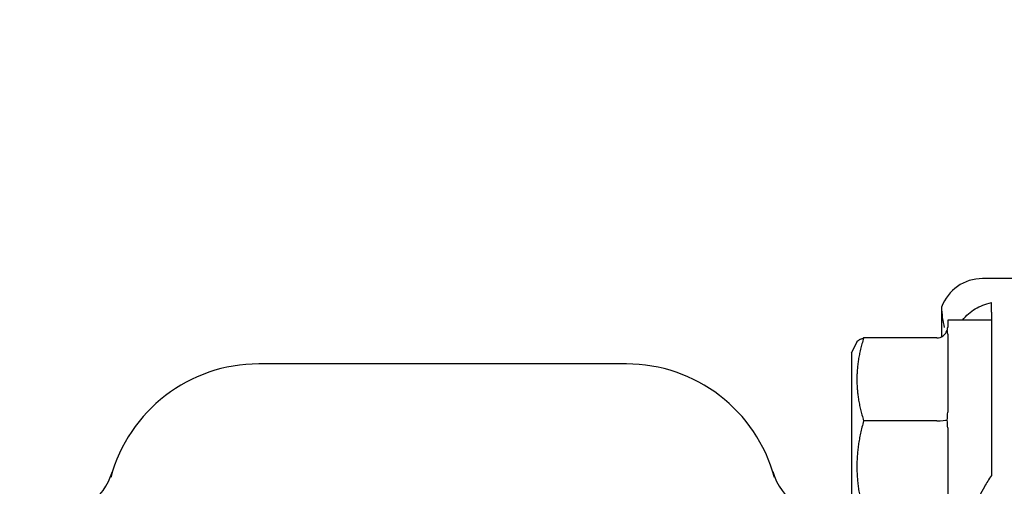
# Model space of a CAD drawing. Header units: inches. Extents: x 24 to 1128, y -69 to 748.
# Tile 326 of 656: x 482.61 to 485.42, y 654.58 to 655.92. Entities that reach past the tile are written whole.
import ezdxf

# ---------------------------------------------------------------- set-up
doc = ezdxf.new("R2010")
doc.units = ezdxf.units.IN
doc.header["$LTSCALE"] = 32
doc.header["$MEASUREMENT"] = 0
doc.layers.add('Dimension (ANSI)', color=7, linetype='Continuous', lineweight=25)
doc.layers.add('Visible (ANSI)', color=7, linetype='Continuous', lineweight=30)
doc.styles.add('Note Text (ANSI)', font='tahoma.ttf')
doc.dimstyles.new('SB Fraction-16 (ANSI)', dxfattribs={"dimscale": 32, "dimtxt": 0.125, "dimasz": 0.098425, "dimexe": 0.125, "dimexo": 0.0625, "dimgap": 0.031496, "dimtad": 0, "dimtih": 1, "dimtoh": 1, "dimdec": 4, "dimrnd": 1e-08, "dimzin": 0, "dimdsep": 46, "dimlunit": 5, "dimtxsty": 'Note Text (ANSI)', "dimcen": 0.09, "dimdle": 0.393701, "dimclrd": 256, "dimclre": 256, "dimclrt": 256, "dimadec": 0, "dimazin": 3, "dimtfac": 0.96, "dimtofl": 0, "dimtmove": 0, "dimatfit": 3, "dimfxl": 1, "dimfrac": 2, "dimtolj": 1, "dimtzin": 12, "dimlwd": -1, "dimlwe": -1, "dimarcsym": 0})

# ---------------------------------------------------------------- blocks, each defined once
blk = doc.blocks.new('*D18')
at = {"layer": 'Defpoints', "color": 0, "transparency": 16777216}
for p in [(496.2806, 687.6685), (344.4743, 549.6685), (496.2806, 549.6685)]:
    blk.add_point(p, dxfattribs=at)
at = {"layer": 'Dimension (ANSI)', "transparency": 16777216}
for p, q in [((494.2806, 687.6685), (340.4743, 687.6685)), ((344.4743, 684.5189), (344.4743, 621.7677)), ((344.4743, 552.8181), (344.4743, 615.5693)), ((494.2806, 549.6685), (340.4743, 549.6685))]:
    blk.add_line(p, q, dxfattribs=at)
for points in [[(343.9494, 684.5189), (344.9993, 684.5189), (344.4743, 687.6685)], [(343.9494, 552.8181), (344.9993, 552.8181), (344.4743, 549.6685)]]:
    blk.add_solid(points, dxfattribs=at)
at = {"layer": 'Dimension (ANSI)', "transparency": 16777216, "insert": (340.3723, 620.7599), "char_height": 4, "attachment_point": 1, "style": 'Note Text (ANSI)'}
blk.add_mtext('\\A1;138', dxfattribs=at)

msp = doc.modelspace()

# ---------------------------------------------------------------- linework, layer by layer
at = {"layer": 'Visible (ANSI)'}
for p, q in [((485.86159, 655.17654), (485.36112, 655.17654)), ((485.38659, 655.08088), (485.38659, 655.10807)), ((485.24423, 655.09507), (485.24423, 655.01033)), ((485.38659, 655.08088), (485.38659, 655.02681)), ((485.26159, 655.05779), (485.26159, 655.03734)), ((485.38659, 655.05779), (485.26159, 655.05779)), ((485.26159, 655.01819), (485.26159, 654.79503)), ((484.98659, 654.96404), (485.00269, 654.99625)), ((485.23034, 655.00692), (485.02155, 655.00692)), ((485.38659, 655.01137), (485.38659, 654.86535)), ((484.98659, 654.96404), (484.98659, 654.52654)), ((484.34409, 654.93279), (483.29409, 654.93279)), ((485.23034, 654.77045), (485.02155, 654.77045)), ((485.26159, 654.74988), (485.26159, 654.50298))]:
    msp.add_line(p, q, dxfattribs=at)
for centre, radius, start, end in [((483.29409, 654.49529), 0.4375, 90, 164.98183), ((484.34409, 654.49529), 0.4375, 15.01817, 90), ((482.69736, 654.68111), 0.1875, 270, 342.70338), ((484.94083, 654.68111), 0.1875, 197.29662, 270)]:
    msp.add_arc(centre, radius, start, end, dxfattribs=at)
for centre, major_axis, ratio, start_param, end_param in [((485.36207, 655.05106), (-0.08906, 0.08906), 0.9924325, 5.5015852, 6.7140351), ((485.23034, 655.03962), (0, -0.0327), 0.9555533, 0, 1.2241495), ((485.23034, 654.7736), (0.03125, 0), 0.1006388, 4.712389, 5.9365385)]:
    msp.add_ellipse(centre, major_axis=major_axis, ratio=ratio, start_param=start_param, end_param=end_param, dxfattribs=at)
for points, knots in [([(485.30419, 655.05779), (485.31415, 655.07132), (485.32693, 655.08221), (485.35291, 655.09766), (485.36914, 655.10428), (485.38659, 655.10807)], [0.72388666, 0.72388666, 0.72388666, 0.72388666, 0.91166133, 0.91166133, 1.08359589, 1.08359589, 1.08359589, 1.08359589]), ([(485.38659, 654.61419), (485.37905, 654.60339), (485.3723, 654.59236), (485.35653, 654.56424), (485.3473, 654.54462), (485.33568, 654.51089), (485.33227, 654.49648), (485.33117, 654.48349)], [1.39731378, 1.39731378, 1.39731378, 1.39731378, 1.49356897, 1.49356897, 1.66386875, 1.66386875, 1.79881771, 1.79881771, 1.79881771, 1.79881771])]:
    msp.add_open_spline(points, degree=3, knots=knots, dxfattribs=at)
for points in [[(485.24423, 655.09507), (485.24423, 655.07542), (485.24706, 655.05531), (485.25184, 655.03677)], [(485.25973, 655.02851), (485.26111, 655.03173), (485.26159, 655.03477), (485.26159, 655.03734)], [(485.26159, 655.01819), (485.26159, 655.02171), (485.26111, 655.02529), (485.25973, 655.02851)], [(485.38659, 655.02681), (485.38636, 655.02184), (485.38636, 655.01668), (485.38659, 655.01137)], [(485.25973, 654.77253), (485.26111, 654.78012), (485.26159, 654.78789), (485.26159, 654.79503)], [(485.26159, 654.74988), (485.26159, 654.75711), (485.26111, 654.76493), (485.25973, 654.77253)]]:
    msp.add_open_spline(points, degree=3, dxfattribs=at)
for points, weights in [([(485.02155, 655.00692), (484.98547, 654.88868), (485.02155, 654.77045)], [1.04422863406, 1.20577136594, 1.04422863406]), ([(485.00269, 654.99625), (485.00518, 655.00121), (485.02155, 655.00692)], [1.12285543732, 1.11183872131, 1.04422863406]), ([(485.38659, 654.86535), (485.38659, 654.73904), (485.38659, 654.61419)], [0.999993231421, 0.999912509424, 0.999914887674]), ([(485.02155, 654.77045), (484.98547, 654.63964), (485.02155, 654.50882)], [1.04422863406, 1.20577136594, 1.04422863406])]:
    msp.add_rational_spline(points, weights, degree=2, dxfattribs=at)

# ---------------------------------------------------------------- dimensions: what is measured, and where the dimension line sits
at = {"layer": 'Dimension (ANSI)'}
dim = msp.add_linear_dim(base=(344.47435, 549.66853), p1=(496.28063, 687.66853), p2=(496.28063, 549.66853), angle=90, dimstyle='SB Fraction-16 (ANSI)', override={"dimgap": 0.031496, "dimdec": 4, "dimtol": 0, "dimlim": 0, "dimtp": 0, "dimtm": 0, "dimtdec": 2, "dimatfit": 1}, dxfattribs=at)
dim.commit()
dim.dimension.update_dxf_attribs({"geometry": '*D18', "text_midpoint": (344.47435, 618.66853), "dimtype": 160})

doc.saveas('drawing.dxf')
